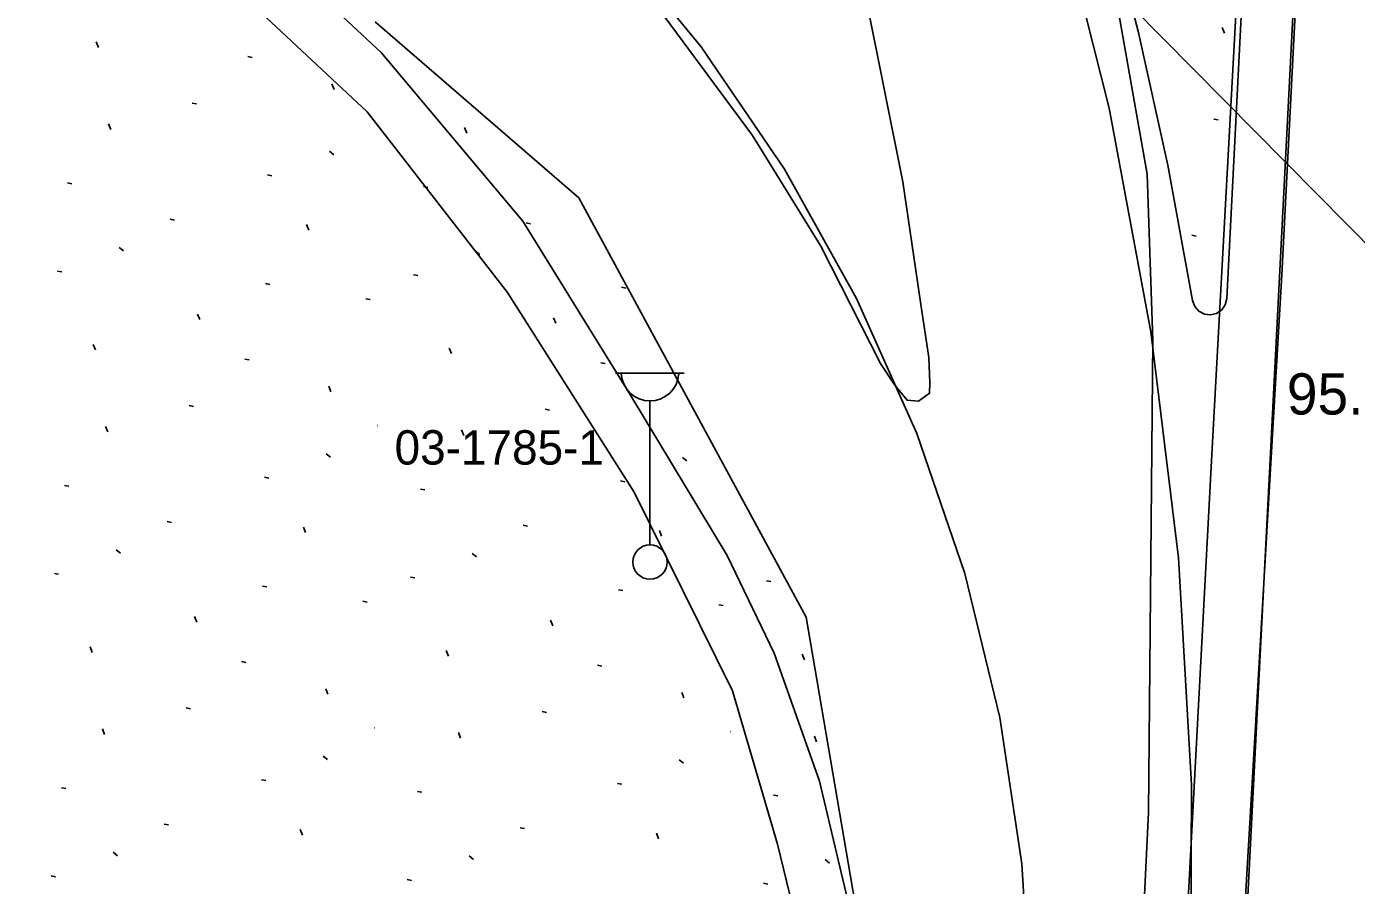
# Model space of a CAD drawing. Extents: x 412225 to 413380, y 4456471 to 4457189.
# Drawn here: x 412622.02 to 412660.74, y 4456666.35 to 4456691.36 of the extents above; entities that cross this region are included whole.
import ezdxf

# ---------------------------------------------------------------- set-up
doc = ezdxf.new("R2010")
doc.units = 0
for name, color, linetype in [('0_HALİHAZIR', 7, 'Continuous'), ('0_KADASTRO', 7, 'Continuous'), ('ADA_ONCEPHE', 7, 'Continuous'), ('KALDIRIM', 7, 'Continuous'), ('Level 41', 7, 'Continuous')]:
    doc.layers.add(name, color=color, linetype=linetype)

msp = doc.modelspace()

# ---------------------------------------------------------------- linework, layer by layer
at = {"layer": '0_HALİHAZIR'}
for p, q in [((412639.174, 4456681.265), (412641.174, 4456681.265)), ((412640.174, 4456676.265), (412640.174, 4456680.457))]:
    msp.add_line(p, q, dxfattribs=at)
for points in [[(412650.032, 4456604.448), (412652.022, 4456613.353), (412653.021, 4456620.353), (412653.89, 4456628.305), (412654.392, 4456637.845), (412655.44, 4456658.275), (412656.535, 4456678.902), (412658.349, 4456712.147), (412659.702, 4456737.561), (412660.866, 4456751.237), (412661.936, 4456761.246), (412661.289, 4456761.631), (412654.907, 4456752.958), (412651.123, 4456748.744), (412646.076, 4456743.229), (412638.864, 4456737.322), (412631.702, 4456732.565), (412626.683, 4456729.632)], [(412660.739, 4456726.982), (412660.138, 4456715.303), (412659.658, 4456705.451), (412658.573, 4456684.133)], [(412654.085, 4456656.037), (412654.692, 4456668.472), (412654.819, 4456682.231), (412654.649, 4456687.061), (412653.771, 4456692.061), (412652.434, 4456699.159), (412651.045, 4456705.368), (412648.912, 4456710.662), (412647.653, 4456712.501), (412647.281, 4456713.202), (412646.992, 4456713.872), (412646.935, 4456714.397), (412647.042, 4456714.941), (412647.316, 4456715.257), (412647.594, 4456715.393), (412648.005, 4456715.35), (412648.738, 4456714.703), (412649.372, 4456714.071), (412654.431, 4456708.721), (412657.966, 4456705.125)], [(412638.902, 4456592.067), (412640.022, 4456594.983), (412641.797, 4456600.647), (412643.625, 4456607.117), (412644.691, 4456611.784), (412645.56, 4456617.5), (412646.43, 4456624.334), (412647.042, 4456631.92), (412647.408, 4456638.369), (412647.892, 4456647.925), (412647.894, 4456654.549), (412647.559, 4456658.341), (412646.689, 4456662.717), (412645.112, 4456669.384), (412643.792, 4456673.112), (412642.419, 4456675.952), (412639.606, 4456680.628), (412636.474, 4456685.694), (412632.343, 4456690.597), (412628.293, 4456694.384), (412622.607, 4456698.771), (412617.89, 4456702.137)], [(412645.677, 4456641.033), (412646.088, 4456646.595), (412646.22, 4456653.27), (412646.134, 4456656.901), (412645.605, 4456660.493), (412643.891, 4456667.552), (412642.576, 4456672.02), (412639.714, 4456677.797), (412636.029, 4456683.61), (412631.941, 4456688.876), (412628.558, 4456692.031), (412623.943, 4456696.27), (412620.318, 4456699.143), (412618.47, 4456699.77)], [(412646.468, 4456692.162), (412647.532, 4456686.836), (412648.061, 4456683.26), (412648.298, 4456681.719), (412648.325, 4456680.996), (412648.313, 4456680.683), (412647.988, 4456680.448), (412647.658, 4456680.477), (412647.307, 4456680.915), (412646.887, 4456681.55), (412645.144, 4456684.96), (412643.157, 4456688.185), (412640.39, 4456691.925)], [(412658.573, 4456684.133), (412657.456, 4456665.018), (412656.551, 4456648.272), (412655.662, 4456629.291), (412655.508, 4456625.196), (412655.159, 4456620.983), (412654.22, 4456615.513), (412653.211, 4456609.219), (412652.039, 4456603.992), (412650.489, 4456598.693), (412648.566, 4456591.959), (412648.564, 4456591.954)]]:
    msp.add_lwpolyline(points, dxfattribs=at)
msp.add_circle((412640.174, 4456675.765), 0.5, dxfattribs=at)
msp.add_arc((412640.174, 4456681.294), 0.837, 183.298, 356.9072, dxfattribs=at)
at = {"layer": '0_KADASTRO'}
msp.add_lwpolyline([(412606.676, 4456674.478), (412627.37, 4456719.07), (412670.32, 4456675.65), (412657.308, 4456641.846)], close=True, dxfattribs=at)
at = {"layer": 'ADA_ONCEPHE'}
for p, q in [((412632.174, 4456691.496), (412638.104, 4456686.375)), ((412638.104, 4456686.375), (412644.723, 4456674.161)), ((412644.723, 4456674.161), (412647.57, 4456657.493))]:
    msp.add_line(p, q, dxfattribs=at)
at = {"layer": 'KALDIRIM'}
for p, q in [((412656.968, 4456683.436), (412657.612, 4456696.066)), ((412657.406, 4456662.574), (412659.11, 4456695.989))]:
    msp.add_line(p, q, dxfattribs=at)
for points in [[(412655.908, 4456662.651), (412655.943, 4456669.276), (412655.559, 4456675.89), (412654.758, 4456682.467), (412653.543, 4456688.98), (412651.919, 4456695.403), (412649.892, 4456701.711), (412647.471, 4456707.878), (412644.665, 4456713.88)], [(412655.975, 4456683.381), (412655.255, 4456687.318), (412654.387, 4456691.225), (412653.372, 4456695.096), (412652.21, 4456698.926), (412650.905, 4456702.71), (412649.457, 4456706.441), (412647.869, 4456710.115), (412646.144, 4456713.726)], [(412651.129, 4456658.366), (412651.259, 4456662.674), (412651.002, 4456666.977), (412650.361, 4456671.24), (412649.339, 4456675.428), (412647.946, 4456679.507), (412646.192, 4456683.444), (412644.093, 4456687.209), (412641.664, 4456690.77), (412638.925, 4456694.099), (412635.899, 4456697.168), (412632.609, 4456699.954), (412629.083, 4456702.434), (412625.349, 4456704.587), (412621.437, 4456706.396), (412617.378, 4456707.847), (412613.205, 4456708.928), (412608.952, 4456709.631), (412604.653, 4456709.949), (412600.343, 4456709.88), (412596.057, 4456709.425), (412591.829, 4456708.587)], [(412655.975, 4456683.381), (412656.037, 4456683.209), (412656.156, 4456683.072), (412656.316, 4456682.985), (412656.496, 4456682.962), (412656.673, 4456683.005), (412656.823, 4456683.109), (412656.926, 4456683.259), (412656.968, 4456683.436)]]:
    msp.add_lwpolyline(points, dxfattribs=at)
at = {"layer": 'Level 41'}
for p, q in [((412656.901, 4456691.165), (412656.837, 4456691.328)), ((412656.901, 4456691.165), (412656.837, 4456691.328)), ((412624.115, 4456690.746), (412624.052, 4456690.91)), ((412624.115, 4456690.746), (412624.052, 4456690.91)), ((412628.463, 4456690.481), (412628.589, 4456690.456)), ((412628.463, 4456690.481), (412628.589, 4456690.456)), ((412630.976, 4456689.526), (412630.913, 4456689.688)), ((412630.976, 4456689.526), (412630.913, 4456689.688)), ((412626.845, 4456689.13), (412626.971, 4456689.104)), ((412626.845, 4456689.13), (412626.971, 4456689.104)), ((412656.591, 4456688.665), (412656.717, 4456688.639)), ((412656.591, 4456688.665), (412656.717, 4456688.639)), ((412624.473, 4456688.359), (412624.409, 4456688.522)), ((412624.473, 4456688.359), (412624.409, 4456688.522)), ((412632.323, 4456688.549), (412632.332, 4456688.547)), ((412632.323, 4456688.549), (412632.332, 4456688.547)), ((412634.84, 4456688.253), (412634.777, 4456688.416)), ((412634.84, 4456688.253), (412634.777, 4456688.416)), ((412630.84, 4456687.725), (412630.966, 4456687.625)), ((412630.84, 4456687.725), (412630.966, 4456687.625)), ((412623.217, 4456686.804), (412623.343, 4456686.779)), ((412623.217, 4456686.804), (412623.343, 4456686.779)), ((412629.039, 4456687.039), (412629.165, 4456687.013)), ((412629.039, 4456687.039), (412629.165, 4456687.013)), ((412633.584, 4456686.698), (412633.71, 4456686.673)), ((412633.584, 4456686.698), (412633.71, 4456686.673)), ((412626.205, 4456685.749), (412626.33, 4456685.723)), ((412626.205, 4456685.749), (412626.33, 4456685.723)), ((412630.236, 4456685.428), (412630.173, 4456685.591)), ((412630.236, 4456685.428), (412630.173, 4456685.591)), ((412636.573, 4456685.643), (412636.698, 4456685.617)), ((412636.573, 4456685.643), (412636.698, 4456685.617)), ((412655.951, 4456685.285), (412656.076, 4456685.259)), ((412655.951, 4456685.285), (412656.076, 4456685.259)), ((412624.722, 4456684.926), (412624.848, 4456684.826)), ((412624.722, 4456684.926), (412624.848, 4456684.826)), ((412635.089, 4456684.82), (412635.215, 4456684.72)), ((412635.089, 4456684.82), (412635.215, 4456684.72)), ((412622.92, 4456684.239), (412623.046, 4456684.214)), ((412622.92, 4456684.239), (412623.046, 4456684.214)), ((412633.288, 4456684.133), (412633.414, 4456684.108)), ((412633.288, 4456684.133), (412633.414, 4456684.108)), ((412628.98, 4456683.873), (412629.106, 4456683.848)), ((412628.98, 4456683.873), (412629.106, 4456683.848)), ((412639.347, 4456683.767), (412639.473, 4456683.742)), ((412639.347, 4456683.767), (412639.473, 4456683.742)), ((412631.905, 4456683.433), (412632.031, 4456683.408)), ((412631.905, 4456683.433), (412632.031, 4456683.408)), ((412627.066, 4456682.824), (412627.001, 4456682.987)), ((412627.066, 4456682.824), (412627.001, 4456682.987)), ((412637.433, 4456682.718), (412637.369, 4456682.88)), ((412637.433, 4456682.718), (412637.369, 4456682.88)), ((412624.025, 4456681.94), (412623.962, 4456682.104)), ((412624.025, 4456681.94), (412623.962, 4456682.104)), ((412634.393, 4456681.834), (412634.329, 4456681.998)), ((412634.393, 4456681.834), (412634.329, 4456681.998)), ((412628.373, 4456681.675), (412628.499, 4456681.65)), ((412628.373, 4456681.675), (412628.499, 4456681.65)), ((412638.74, 4456681.569), (412638.866, 4456681.544)), ((412638.74, 4456681.569), (412638.866, 4456681.544)), ((412630.885, 4456680.721), (412630.823, 4456680.882)), ((412630.885, 4456680.721), (412630.823, 4456680.882)), ((412626.755, 4456680.324), (412626.881, 4456680.298)), ((412626.755, 4456680.324), (412626.881, 4456680.298)), ((412637.123, 4456680.218), (412637.249, 4456680.192)), ((412637.123, 4456680.218), (412637.249, 4456680.192)), ((412632.233, 4456679.743), (412632.242, 4456679.741)), ((412632.233, 4456679.743), (412632.242, 4456679.741)), ((412624.383, 4456679.554), (412624.319, 4456679.717)), ((412624.383, 4456679.554), (412624.319, 4456679.717)), ((412634.75, 4456679.448), (412634.687, 4456679.611)), ((412634.75, 4456679.448), (412634.687, 4456679.611)), ((412630.75, 4456678.919), (412630.876, 4456678.82)), ((412630.75, 4456678.919), (412630.876, 4456678.82)), ((412641.117, 4456678.813), (412641.243, 4456678.713)), ((412641.117, 4456678.813), (412641.243, 4456678.713)), ((412628.949, 4456678.233), (412629.075, 4456678.207)), ((412628.949, 4456678.233), (412629.075, 4456678.207)), ((412623.126, 4456677.998), (412623.252, 4456677.974)), ((412623.126, 4456677.998), (412623.252, 4456677.974)), ((412633.494, 4456677.892), (412633.62, 4456677.868)), ((412633.494, 4456677.892), (412633.62, 4456677.868)), ((412639.316, 4456678.127), (412639.442, 4456678.101)), ((412639.316, 4456678.127), (412639.442, 4456678.101)), ((412626.115, 4456676.944), (412626.24, 4456676.918)), ((412626.115, 4456676.944), (412626.24, 4456676.918)), ((412630.146, 4456676.623), (412630.083, 4456676.786)), ((412630.146, 4456676.623), (412630.083, 4456676.786)), ((412636.483, 4456676.837), (412636.608, 4456676.812)), ((412636.483, 4456676.837), (412636.608, 4456676.812)), ((412640.513, 4456676.517), (412640.45, 4456676.68)), ((412640.513, 4456676.517), (412640.45, 4456676.68)), ((412624.632, 4456676.121), (412624.758, 4456676.02)), ((412624.632, 4456676.121), (412624.758, 4456676.02)), ((412634.999, 4456676.015), (412635.125, 4456675.914)), ((412634.999, 4456676.015), (412635.125, 4456675.914)), ((412622.83, 4456675.434), (412622.956, 4456675.409)), ((412622.83, 4456675.434), (412622.956, 4456675.409)), ((412633.197, 4456675.327), (412633.323, 4456675.303)), ((412633.197, 4456675.327), (412633.323, 4456675.303)), ((412643.565, 4456675.221), (412643.691, 4456675.197)), ((412643.565, 4456675.221), (412643.691, 4456675.197)), ((412628.89, 4456675.068), (412629.016, 4456675.043)), ((412628.89, 4456675.068), (412629.016, 4456675.043)), ((412639.257, 4456674.961), (412639.383, 4456674.937)), ((412639.257, 4456674.961), (412639.383, 4456674.937)), ((412631.814, 4456674.628), (412631.94, 4456674.602)), ((412631.814, 4456674.628), (412631.94, 4456674.602)), ((412642.182, 4456674.522), (412642.308, 4456674.496)), ((412642.182, 4456674.522), (412642.308, 4456674.496)), ((412626.976, 4456674.018), (412626.911, 4456674.181)), ((412626.976, 4456674.018), (412626.911, 4456674.181)), ((412637.343, 4456673.912), (412637.279, 4456674.075)), ((412637.343, 4456673.912), (412637.279, 4456674.075)), ((412623.935, 4456673.135), (412623.872, 4456673.298)), ((412623.935, 4456673.135), (412623.872, 4456673.298)), ((412634.303, 4456673.028), (412634.239, 4456673.192)), ((412634.303, 4456673.028), (412634.239, 4456673.192)), ((412628.283, 4456672.869), (412628.409, 4456672.845)), ((412628.283, 4456672.869), (412628.409, 4456672.845)), ((412644.67, 4456672.922), (412644.607, 4456673.086)), ((412644.67, 4456672.922), (412644.607, 4456673.086)), ((412638.65, 4456672.763), (412638.776, 4456672.739)), ((412638.65, 4456672.763), (412638.776, 4456672.739)), ((412630.795, 4456671.915), (412630.733, 4456672.077)), ((412630.795, 4456671.915), (412630.733, 4456672.077)), ((412641.163, 4456671.809), (412641.101, 4456671.971)), ((412641.163, 4456671.809), (412641.101, 4456671.971)), ((412626.665, 4456671.519), (412626.791, 4456671.493)), ((412626.665, 4456671.519), (412626.791, 4456671.493)), ((412637.033, 4456671.412), (412637.159, 4456671.387)), ((412637.033, 4456671.412), (412637.159, 4456671.387)), ((412624.292, 4456670.748), (412624.229, 4456670.911)), ((412624.292, 4456670.748), (412624.229, 4456670.911)), ((412632.143, 4456670.937), (412632.152, 4456670.936)), ((412632.143, 4456670.937), (412632.152, 4456670.936)), ((412634.66, 4456670.642), (412634.597, 4456670.805)), ((412634.66, 4456670.642), (412634.597, 4456670.805)), ((412642.511, 4456670.831), (412642.519, 4456670.829)), ((412642.511, 4456670.831), (412642.519, 4456670.829)), ((412645.027, 4456670.536), (412644.964, 4456670.699)), ((412645.027, 4456670.536), (412644.964, 4456670.699)), ((412630.66, 4456670.114), (412630.786, 4456670.014)), ((412630.66, 4456670.114), (412630.786, 4456670.014)), ((412641.027, 4456670.008), (412641.153, 4456669.908)), ((412641.027, 4456670.008), (412641.153, 4456669.908)), ((412628.859, 4456669.428), (412628.985, 4456669.402)), ((412628.859, 4456669.428), (412628.985, 4456669.402)), ((412639.226, 4456669.321), (412639.352, 4456669.296)), ((412639.226, 4456669.321), (412639.352, 4456669.296)), ((412623.036, 4456669.193), (412623.162, 4456669.168)), ((412623.036, 4456669.193), (412623.162, 4456669.168)), ((412633.404, 4456669.087), (412633.53, 4456669.062)), ((412633.404, 4456669.087), (412633.53, 4456669.062)), ((412643.771, 4456668.981), (412643.897, 4456668.956)), ((412643.771, 4456668.981), (412643.897, 4456668.956)), ((412626.025, 4456668.138), (412626.15, 4456668.112)), ((412626.025, 4456668.138), (412626.15, 4456668.112)), ((412630.056, 4456667.817), (412629.992, 4456667.98)), ((412630.056, 4456667.817), (412629.992, 4456667.98)), ((412636.393, 4456668.032), (412636.518, 4456668.006)), ((412636.393, 4456668.032), (412636.518, 4456668.006)), ((412640.423, 4456667.711), (412640.36, 4456667.874)), ((412640.423, 4456667.711), (412640.36, 4456667.874)), ((412624.542, 4456667.315), (412624.668, 4456667.215)), ((412624.542, 4456667.315), (412624.668, 4456667.215)), ((412634.909, 4456667.209), (412635.035, 4456667.108)), ((412634.909, 4456667.209), (412635.035, 4456667.108)), ((412645.277, 4456667.103), (412645.403, 4456667.002)), ((412645.277, 4456667.103), (412645.403, 4456667.002)), ((412622.74, 4456666.628), (412622.866, 4456666.603)), ((412622.74, 4456666.628), (412622.866, 4456666.603)), ((412633.107, 4456666.522), (412633.233, 4456666.497)), ((412633.107, 4456666.522), (412633.233, 4456666.497)), ((412643.475, 4456666.416), (412643.601, 4456666.391)), ((412643.475, 4456666.416), (412643.601, 4456666.391))]:
    msp.add_line(p, q, dxfattribs=at)

# ---------------------------------------------------------------- texts
at = {"layer": '0_HALİHAZIR'}
for s, height, p in [('95.05', 1.2, (412658.718, 4456680.061)), ('03-1785-1', 1, (412632.737, 4456678.604))]:
    msp.add_text(s, height=height, dxfattribs=at).set_placement(p)
at = {"layer": '0_KADASTRO'}
msp.add_text('03-1785-1', height=1, dxfattribs=at).set_placement((412632.737, 4456678.604))

doc.saveas('drawing.dxf')
